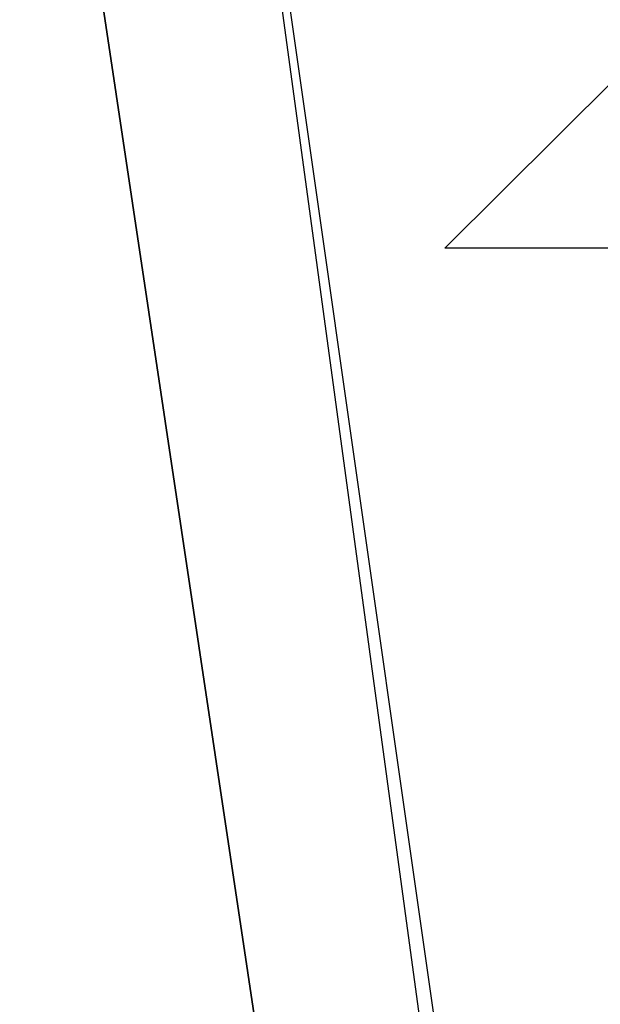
# Model space of a CAD drawing. Header units: feet. Extents: x -79 to 198, y -22 to 181.
# Tile 909 of 982: x 136.6599 to 136.7055, y 130.7718 to 130.849. Entities that reach past the tile are written whole.
import ezdxf

# ---------------------------------------------------------------- set-up
doc = ezdxf.new("R2010")
doc.units = ezdxf.units.FT
doc.layers.add('A-LINEA', color=7, linetype='CONTINUOUS')

msp = doc.modelspace()

# ---------------------------------------------------------------- linework, layer by layer
at = {"layer": 'A-LINEA'}
msp.add_line((136.6933, 130.8311), (136.6933, 130.8311), dxfattribs=at)
msp.add_line((136.6933, 130.8311), (136.6933, 130.8311), dxfattribs=at)
for points in [[(136.0933, 130.8844), (136.12, 130.5911), (136.7067, 130.6711), (136.6667, 130.9511), (136.0933, 130.8844)], [(136.12, 130.5911), (136.0933, 130.8844), (136.6667, 130.9511), (136.7067, 130.6578), (136.12, 130.5911)], [(136.0933, 130.8844), (136.12, 130.5911), (136.7067, 130.6711), (136.6667, 130.9511), (136.0933, 130.8844)], [(136.12, 130.5911), (136.0933, 130.8844), (136.6667, 130.9511), (136.7067, 130.6578), (136.12, 130.5911)], [(136.0933, 130.8711), (136.1333, 130.6044), (136.6933, 130.6711), (136.6533, 130.9378), (136.0933, 130.8711)], [(136.0933, 130.8711), (136.1333, 130.6044), (136.6933, 130.6711), (136.6533, 130.9378), (136.0933, 130.8711)], [(136.1333, 130.6044), (136.1067, 130.8711), (136.6533, 130.9378), (136.6933, 130.6711), (136.1333, 130.6044)], [(136.1333, 130.6044), (136.1067, 130.8711), (136.6533, 130.9378), (136.6933, 130.6711), (136.1333, 130.6044)], [(136.6933, 130.8311), (136.7067, 130.8444), (136.72, 130.8444), (136.7333, 130.8444), (136.7467, 130.8444)], [(136.6933, 130.8311), (136.7067, 130.8444), (136.72, 130.8444), (136.7333, 130.8444), (136.7467, 130.8444)], [(136.7467, 130.8311), (136.7333, 130.8311), (136.72, 130.8311), (136.7067, 130.8311), (136.6933, 130.8311)], [(136.7467, 130.8311), (136.7333, 130.8311), (136.72, 130.8311), (136.7067, 130.8311), (136.6933, 130.8311)]]:
    msp.add_lwpolyline(points, dxfattribs=at)

doc.saveas('drawing.dxf')
